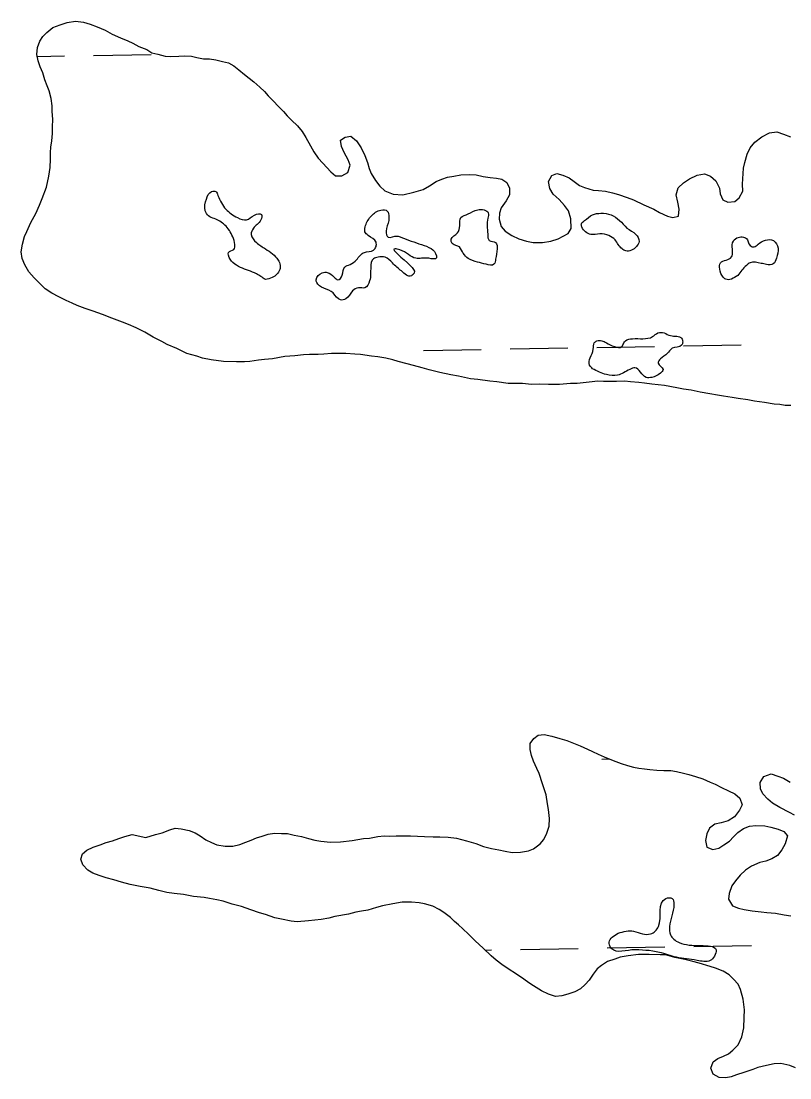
# Model space of a CAD drawing. Extents: x 3887375 to 3925618, y 296674 to 322633.
# Drawn here: x 3904203 to 3904629, y 313521 to 314106 of the extents above; entities that cross this region are included whole.
import ezdxf

# ---------------------------------------------------------------- set-up
doc = ezdxf.new("R2010")
doc.units = 0
doc.layers.add('V-RIVR-EDGE', color=7, linetype='Continuous')
doc.layers.add('V-WETL-SWMP', color=7, linetype='Continuous')

msp = doc.modelspace()

# ---------------------------------------------------------------- linework, layer by layer
at = {"layer": 'V-RIVR-EDGE'}
for points in [[(3904338.09, 313962.92), (3904333.11, 313966.16), (3904324.33, 313969.7), (3904317.61, 313976.45), (3904317.61, 313977.92), (3904320.55, 313979.67), (3904321.14, 313982.3), (3904319.98, 313986.7), (3904315.6, 313993.16), (3904309.75, 313996.69), (3904306.53, 313998.16), (3904304.78, 314001.09), (3904305.38, 314007.54), (3904308.32, 314011.63), (3904310.67, 314011.63), (3904311.83, 314009.57), (3904316.21, 314001.94), (3904322.64, 313997.24), (3904327.62, 313996.06), (3904332.02, 313998.68), (3904335.83, 313998.97), (3904335.53, 313996.04), (3904331.42, 313991.36), (3904330.24, 313987.85), (3904333.16, 313983.44), (3904338.13, 313979.92)], [(3904413.4, 313967.72), (3904408.43, 313972.12), (3904404.33, 313975.36), (3904400.52, 313975.37), (3904397.89, 313974.49), (3904396.41, 313969.81), (3904395.8, 313962.19), (3904393.16, 313958.39), (3904389.64, 313958.4), (3904386.41, 313956.65), (3904382.59, 313952.27), (3904379.66, 313951.69), (3904375.57, 313955.51), (3904366.5, 313961.39), (3904366.21, 313962.85), (3904369.45, 313966.65), (3904372.38, 313966.94), (3904376.18, 313964.29), (3904378.23, 313962.82), (3904380.58, 313965.45), (3904382.05, 313969.85), (3904384.99, 313971.3), (3904388.51, 313973.93), (3904392.91, 313978.02), (3904397.9, 313979.18), (3904399.37, 313981.23), (3904399.37, 313983.57), (3904394.99, 313987.39), (3904393.23, 313989.45), (3904393.54, 313992.96), (3904396.77, 313998.23), (3904402.05, 314001.44), (3904405.57, 314000.84), (3904406.44, 313997.62), (3904406.43, 313995.57), (3904404.95, 313989.71), (3904406.12, 313986.49), (3904411.1, 313987.06), (3904413.15, 313986.47), (3904424.57, 313982.34)], [(3904445.66, 313981.12), (3904440.98, 313984.06), (3904440.98, 313985.23), (3904444.51, 313988.74), (3904445.69, 313992.83), (3904446.28, 313997.23), (3904450.39, 313999.27), (3904455.67, 314001.6), (3904461.53, 313999.83), (3904461.23, 313996.9), (3904461.2, 313988.11), (3904462.07, 313984.59), (3904465.59, 313983.41), (3904466.46, 313979.89), (3904465.57, 313974.33), (3904464.68, 313971.4), (3904460.28, 313971.41), (3904455.6, 313972.59)], [(3904531.81, 313985), (3904528.3, 313987.36), (3904523.32, 313988.25), (3904518.34, 313987.97), (3904513.37, 313992.08), (3904513.08, 313993.84), (3904514.84, 313995.59), (3904519.24, 313998.81), (3904523.93, 313999.67), (3904529.5, 313998.78), (3904538.27, 313991.43)], [(3904538.27, 313991.43), (3904544.99, 313984.09), (3904543.52, 313981.17), (3904537.65, 313978.84), (3904535.6, 313980.01), (3904531.81, 313985)], [(3904424.57, 313982.34), (3904432.75, 313976.17), (3904432.75, 313974.99), (3904428.65, 313974.71), (3904421.32, 313974.73), (3904412.55, 313979.44), (3904409.91, 313980.03), (3904418.38, 313970.64), (3904420.43, 313966.53), (3904418.96, 313965.07), (3904413.4, 313967.72)], [(3904599.73, 313965.21), (3904592.99, 313963.17), (3904591.53, 313964.35), (3904589.78, 313968.75), (3904590.08, 313972.26), (3904593.31, 313973.72), (3904596.24, 313975.47), (3904596.83, 313978.4), (3904596.85, 313983.38), (3904599.2, 313986.01), (3904602.13, 313986.59), (3904604.47, 313985.7), (3904606.51, 313981.89), (3904608.85, 313981), (3904610.91, 313982.46), (3904615.02, 313984.8), (3904619.41, 313984.49), (3904622.04, 313980.39), (3904621.14, 313974.82), (3904619.38, 313971.6), (3904615.57, 313971.32), (3904612.64, 313971.91)], [(3904338.13, 313979.92), (3904345.15, 313973.75), (3904346.31, 313970.81), (3904346.01, 313968.47), (3904341.9, 313964.09), (3904338.09, 313962.92)], [(3904455.6, 313972.59), (3904450.33, 313974.66), (3904445.66, 313981.12)], [(3904612.64, 313971.91), (3904606.49, 313972.22), (3904604.43, 313970.76), (3904599.73, 313965.21)], [(3904519.32, 313913.55), (3904517.57, 313915.6), (3904519.64, 313924.39), (3904520.24, 313927.9), (3904521.71, 313929.07)], [(3904526.98, 313927.88), (3904531.37, 313925.82), (3904535.47, 313925.81), (3904536.65, 313927.86), (3904537.53, 313929.03), (3904541.34, 313930.19), (3904547.2, 313930.18), (3904552.48, 313931.34), (3904555.41, 313933.38), (3904558.93, 313933.37), (3904562.44, 313931.9), (3904568.59, 313930.42), (3904569.17, 313928.36), (3904568.58, 313926.61), (3904563.3, 313924.86), (3904560.66, 313921.94), (3904556.84, 313919.02), (3904555.66, 313916.68), (3904558.29, 313913.16), (3904556.82, 313911.11), (3904552.13, 313908.78), (3904548.91, 313908.78), (3904542.77, 313914.07), (3904539.83, 313913.2), (3904533.09, 313910), (3904526.93, 313910.3), (3904519.32, 313913.55)], [(3904521.71, 313929.07), (3904524.34, 313929.06), (3904526.98, 313927.88)], [(3904533.49, 313600.89), (3904537.89, 313602.05), (3904541.99, 313602.04), (3904546.97, 313600.56), (3904551.37, 313600.55), (3904555.77, 313604.64), (3904559.91, 313620.16), (3904563.43, 313620.15), (3904564.3, 313616.93), (3904561.92, 313604.63), (3904562.5, 313599.94), (3904564.25, 313597.59), (3904567.18, 313595.83), (3904579.18, 313594.04), (3904587.67, 313591.67), (3904586.79, 313588.16), (3904584.44, 313585.82), (3904577.11, 313585.84), (3904565.69, 313587.63), (3904556.32, 313590.29), (3904541.09, 313591.79)], [(3904541.09, 313591.79), (3904529.08, 313593.28), (3904528.5, 313595.92), (3904533.49, 313600.89)]]:
    msp.add_spline(points, degree=3, dxfattribs=at)
at = {"layer": 'V-WETL-SWMP'}
for p, q in [((3904211.73, 314086.57), (3904226.83, 314086.82)), ((3904242.83, 314087.1), (3904274.82, 314087.65)), ((3904425.66, 313923.71), (3904457.65, 313924.26)), ((3904473.65, 313924.54), (3904505.65, 313925.08)), ((3904521.64, 313925.36), (3904553.64, 313925.91)), ((3904569.64, 313926.18), (3904601.63, 313926.73)), ((3904524.4, 313697.34), (3904528.54, 313697.41)), ((3904459.85, 313591.57), (3904463.36, 313591.63)), ((3904479.36, 313591.91), (3904511.36, 313592.46)), ((3904527.35, 313592.73), (3904559.35, 313593.28)), ((3904575.35, 313593.56), (3904607.34, 313594.11))]:
    msp.add_line(p, q, dxfattribs=at)
for points in [[(3904219.2, 314036.32), (3904219.78, 314039.81), (3904220.14, 314043.78), (3904220.25, 314047.28), (3904220.4, 314051.73), (3904220.07, 314055.95), (3904219.94, 314059.23), (3904219.37, 314063.23), (3904218.33, 314067.47), (3904217.26, 314070.32), (3904215.96, 314073.63), (3904214.91, 314077.41), (3904213.38, 314080.74), (3904212.32, 314084.05), (3904211.5, 314087.59), (3904211.86, 314091.55), (3904213.14, 314095.02), (3904214.86, 314097.54), (3904217.04, 314099.81), (3904220.41, 314102.51), (3904224.43, 314104.01), (3904228.22, 314105.29), (3904232.93, 314106.08), (3904237.35, 314105.47), (3904241.06, 314104.41), (3904244.99, 314102.88), (3904249.38, 314101.1), (3904253.29, 314098.86), (3904257.9, 314096.84), (3904261.82, 314095.08), (3904264.59, 314093.82), (3904268.04, 314092.07), (3904272.43, 314090.29), (3904275.18, 314088.56), (3904278.43, 314087.75), (3904282.61, 314086.68), (3904285.65, 314086.58), (3904290.1, 314086.67), (3904293.14, 314086.81), (3904297.12, 314086.68), (3904300.13, 314085.88), (3904303.86, 314085.29), (3904307.13, 314085.18), (3904310.62, 314084.6), (3904314.34, 314083.78), (3904317.59, 314082.97), (3904320.58, 314081.24), (3904323.31, 314079.04), (3904326.51, 314076.6), (3904331.76, 314072.45), (3904334.94, 314069.54), (3904337.67, 314067.11), (3904339.7, 314064.7), (3904342.65, 314061.8), (3904345.12, 314058.91), (3904348.07, 314056.01), (3904350.1, 314053.6), (3904352.6, 314051.18), (3904355.77, 314048.03), (3904358.48, 314044.9), (3904360.48, 314041.56), (3904363.14, 314037.03), (3904364.9, 314033.7), (3904367.36, 314030.11), (3904369.85, 314027.45), (3904372.11, 314025.04), (3904374.37, 314022.62), (3904376.87, 314020.44), (3904380.38, 314020.32), (3904383.72, 314022.32), (3904385.02, 314026.26), (3904383.95, 314029.34), (3904381.74, 314033.39), (3904380.21, 314036.71), (3904379.62, 314040.24), (3904382.25, 314041.79), (3904385.31, 314042.4), (3904388.5, 314039.72), (3904391.18, 314035.89), (3904393.15, 314031.61), (3904394.66, 314027.82), (3904395.49, 314024.51), (3904396.57, 314021.67), (3904399.02, 314017.85), (3904401.49, 314014.72), (3904404.21, 314012.06), (3904408.84, 314010.27), (3904414.21, 314009.87), (3904420.34, 314011.3), (3904425.53, 314012.77), (3904428.87, 314014.77), (3904432.7, 314017.22), (3904435.78, 314018.53), (3904438.86, 314019.6), (3904442.39, 314020.18), (3904446.39, 314020.99), (3904450.84, 314021.08), (3904454.82, 314020.95), (3904458.77, 314020.12), (3904462.49, 314019.53), (3904465.99, 314019.18)], [(3904465.99, 314019.18), (3904469.02, 314018.62), (3904471.76, 314016.66), (3904473.3, 314013.56), (3904473.18, 314009.82), (3904471.43, 314006.6), (3904468.73, 314002.71), (3904467.7, 313999.71), (3904467.59, 313996.43), (3904468.63, 313992.42), (3904470.89, 313989.77), (3904474.55, 313987.31), (3904478.47, 313985.55), (3904482.64, 313984.24), (3904486.36, 313983.42), (3904491.51, 313983.49), (3904496.22, 313984.27), (3904500.23, 313985.54), (3904505.71, 313988.41), (3904507.44, 313991.16), (3904507.15, 313996.55), (3904505.89, 314001.04), (3904503.64, 314003.92), (3904500.71, 314007.29), (3904497.52, 314010.2), (3904495.52, 314013.31), (3904494.95, 314017.31), (3904496.69, 314020.53), (3904499.53, 314021.6), (3904502.78, 314020.8), (3904506.24, 314019.28), (3904508.99, 314017.32), (3904511.96, 314015.12), (3904514.73, 314013.86), (3904519.6, 314012.53), (3904522.63, 314012.2), (3904526.36, 314011.84), (3904530.31, 314011.01), (3904533.56, 314009.97), (3904538.42, 314008.41), (3904541.89, 314007.12), (3904547.65, 314004.36), (3904553.18, 314001.85), (3904556.4, 314000.1), (3904560.78, 313998.09), (3904563.8, 313997.29), (3904566.87, 313998.12), (3904567.22, 314001.86), (3904566.42, 314005.86), (3904565.61, 314009.87), (3904566.68, 314013.81), (3904569.57, 314016.52), (3904572.92, 314018.76), (3904577.2, 314020.72), (3904581.2, 314021.53), (3904584.67, 314020.25), (3904587.63, 314017.58), (3904589.6, 314013.53), (3904589.97, 314010.48), (3904591.5, 314007.15), (3904594.27, 314005.89), (3904598.02, 314006.24), (3904600.43, 314008.27), (3904602.42, 314011.95), (3904602.31, 314015.7), (3904602.41, 314018.73), (3904602.83, 314024.57), (3904603.64, 314027.82), (3904604.96, 314032.46), (3904606.47, 314035.92), (3904609.15, 314039.11), (3904612.99, 314042.03), (3904617.27, 314044.23), (3904621.27, 314044.8), (3904624.97, 314043.51), (3904628.9, 314041.98)], [(3904354.45, 313920.77), (3904348.81, 313920.26), (3904341.99, 313919.07), (3904337.53, 313918.75), (3904334.25, 313918.39), (3904329.54, 313917.6), (3904326.49, 313917.47), (3904322.04, 313917.38), (3904314.8, 313917.61), (3904308.04, 313918.54), (3904303.16, 313919.4), (3904300.15, 313920.43), (3904294.58, 313922.02), (3904289.05, 313924.77), (3904283.75, 313927.05), (3904280.75, 313928.55), (3904275.92, 313931.04), (3904271.33, 313933.77), (3904266.49, 313936.27), (3904262.34, 313938.04), (3904258.87, 313939.32), (3904253.1, 313941.61), (3904247.78, 313943.66), (3904242.69, 313945.46), (3904238.29, 313947.01), (3904233.9, 313948.56), (3904231.13, 313949.82), (3904227.67, 313951.33), (3904223.76, 313953.33), (3904219.84, 313955.33), (3904216.18, 313957.79), (3904213.23, 313960.69), (3904210.06, 313963.84), (3904207.12, 313967.21), (3904204.91, 313971.03), (3904203.38, 313974.59), (3904202.8, 313978.35), (3904203.64, 313982.53), (3904204.71, 313986.71), (3904205.97, 313989.48), (3904208.25, 313994.55), (3904210.98, 313999.61), (3904213, 314004.23), (3904214.53, 314007.92), (3904216.84, 314014.16), (3904218.2, 314020.21), (3904218.83, 314025.1), (3904218.98, 314029.54), (3904219.1, 314033.28), (3904219.2, 314036.32)], [(3904628.99, 313893.14), (3904625.95, 313893.24), (3904622.92, 313893.81), (3904619.88, 313893.91), (3904614.53, 313894.78), (3904608.94, 313895.66), (3904605.22, 313896.25), (3904599.86, 313897.13), (3904596.61, 313897.7), (3904591.71, 313898.33), (3904588.45, 313898.9), (3904584.27, 313899.74), (3904578.92, 313900.62), (3904573.8, 313901.72), (3904569.61, 313902.32), (3904565.89, 313902.91), (3904559.14, 313904.3), (3904552.15, 313905), (3904547.95, 313905.6), (3904544.92, 313905.93), (3904540.25, 313906.32), (3904537.22, 313906.65), (3904532.54, 313906.57), (3904525.29, 313906.57), (3904522.01, 313906.68), (3904518.96, 313906.31), (3904514.03, 313905.77), (3904510.74, 313905.41), (3904506.99, 313905.29), (3904500.89, 313904.79), (3904494.81, 313904.75), (3904489.66, 313904.92), (3904485.45, 313904.82), (3904480.55, 313905.45), (3904476.57, 313905.34), (3904472.6, 313905.47), (3904466.31, 313906.38), (3904462.34, 313906.74), (3904455.82, 313907.66), (3904451.62, 313908.03), (3904445.11, 313909.41), (3904440.69, 313910.25), (3904434.64, 313911.38), (3904428.85, 313912.98), (3904424.9, 313914.04), (3904420.03, 313915.37), (3904416.55, 313916.18), (3904411.68, 313917.51), (3904408.67, 313918.55), (3904404.72, 313919.38), (3904400.3, 313920.22), (3904396.8, 313920.57), (3904390.74, 313921.47), (3904387.7, 313921.57), (3904382.57, 313921.97), (3904379.3, 313922.07), (3904374.61, 313921.99), (3904370.39, 313921.66), (3904367.34, 313921.53), (3904362.43, 313921.45), (3904359.15, 313921.32), (3904354.45, 313920.77)], [(3904291.47, 313658.67), (3904295.9, 313657.82), (3904299.15, 313656.54), (3904301.92, 313654.8), (3904305.14, 313652.58), (3904308.14, 313651.08), (3904311.16, 313649.8), (3904315.84, 313649.18), (3904320.06, 313649.04), (3904323.86, 313650.1), (3904327.19, 313651.4), (3904330.28, 313652.47), (3904333.14, 313653.79), (3904336.22, 313654.63), (3904339.55, 313655.7), (3904343.09, 313656.29), (3904347.08, 313656.16), (3904350.37, 313656.05), (3904354.1, 313655.22), (3904358.07, 313654.39), (3904362.03, 313653.32), (3904365.53, 313652.5), (3904368.8, 313651.93), (3904374.19, 313651.28), (3904379.6, 313651.58), (3904386.21, 313652.3), (3904392.35, 313653.28), (3904395.65, 313653.64), (3904400.38, 313654.43), (3904403.92, 313654.78), (3904406.97, 313654.68), (3904410.5, 313654.8), (3904414.5, 313654.91), (3904418.49, 313654.78), (3904422.24, 313654.66), (3904426.23, 313654.53), (3904430.93, 313654.38), (3904434.69, 313654.25), (3904439.38, 313654.1), (3904443.83, 313653.49), (3904449.42, 313652.13), (3904454.54, 313650.55), (3904458.96, 313649), (3904463.39, 313647.92), (3904467.35, 313647.08), (3904470.85, 313646.27), (3904474.83, 313645.67), (3904479.3, 313645.76), (3904483.79, 313646.55), (3904486.65, 313647.63), (3904490.26, 313650.34), (3904492.22, 313652.86), (3904493.98, 313656.33), (3904495.28, 313660.28), (3904495.42, 313664.5), (3904494.87, 313669.46), (3904494.27, 313672.53), (3904493.49, 313677.49), (3904491.58, 313683.66), (3904489.65, 313689.37), (3904488.33, 313692.23), (3904486.58, 313696.28), (3904485.5, 313699.37), (3904484.67, 313702.69), (3904484.78, 313705.98), (3904486.75, 313708.73), (3904489.16, 313710.54), (3904492.46, 313710.9), (3904496.66, 313710.06), (3904501.08, 313708.74), (3904505.04, 313707.67), (3904509.69, 313705.87), (3904512.47, 313704.61), (3904516.4, 313702.84), (3904519.18, 313701.57), (3904522.42, 313700.06), (3904525.67, 313698.54), (3904528.91, 313697.26), (3904532.16, 313695.98), (3904535.18, 313694.94), (3904538.68, 313693.89), (3904541.93, 313692.84), (3904544.97, 313692.27), (3904548.01, 313691.94), (3904551.06, 313691.61), (3904554.81, 313691.25), (3904558.8, 313691.12), (3904562.55, 313691), (3904565.83, 313690.42), (3904569.56, 313689.6), (3904572.59, 313688.79), (3904576.31, 313687.73), (3904580.27, 313686.43), (3904584.44, 313684.65), (3904587.22, 313683.38), (3904590.69, 313681.62), (3904594.62, 313679.85), (3904598.09, 313678.09), (3904600.83, 313675.65), (3904602.13, 313672.09), (3904600.62, 313669.08)], [(3904631.08, 313666.21), (3904628.31, 313667.71), (3904622.99, 313670.47), (3904618.84, 313672.95), (3904616.33, 313675.15), (3904613.6, 313678.06), (3904612.29, 313680.92), (3904612.17, 313684.45), (3904614.15, 313687.68), (3904618.2, 313689.19), (3904621.91, 313687.9), (3904624.94, 313686.86), (3904628.62, 313684.62)], [(3904600.62, 313669.08), (3904597.92, 313665.41), (3904594.32, 313663.17), (3904590.52, 313662.12), (3904586.97, 313661.3), (3904584.08, 313659.04), (3904582.57, 313656.04), (3904581.75, 313652.3), (3904582.56, 313648.51), (3904585.81, 313647.23), (3904589.13, 313648.07), (3904592.01, 313649.85), (3904595.13, 313651.87), (3904597.32, 313654.38), (3904599.75, 313656.65), (3904602.88, 313658.9), (3904606.21, 313660.2), (3904609.75, 313660.56), (3904614.68, 313660.4), (3904617.94, 313659.59), (3904622.14, 313658.51), (3904625.15, 313657.24), (3904627.19, 313654.82), (3904625.87, 313650.4), (3904624.12, 313647.17), (3904621.66, 313643.96), (3904618.55, 313642.18), (3904615.22, 313640.87), (3904611.9, 313640.04), (3904607.37, 313638.07), (3904604.01, 313635.83), (3904601.1, 313633.11), (3904598.41, 313629.9), (3904596.44, 313627.15), (3904594.89, 313622.97), (3904594.55, 313619.69), (3904596.79, 313616.09), (3904600.03, 313614.81), (3904603.3, 313614), (3904607.74, 313613.38), (3904612.66, 313612.76), (3904615.7, 313612.42), (3904620.63, 313612.03), (3904625.3, 313611.17), (3904629.04, 313610.58)], [(3904578.36, 313584.26), (3904574.87, 313585.31), (3904570.44, 313586.39), (3904564.84, 313587.52), (3904559.71, 313588.86), (3904556.66, 313588.96), (3904550.55, 313589.15), (3904544.68, 313589.11), (3904539.01, 313588.35), (3904534.52, 313587.56), (3904531.66, 313586.48), (3904527.63, 313585.2), (3904524.26, 313582.96), (3904521.85, 313581.15), (3904519.64, 313578.17), (3904517.42, 313574.95), (3904515.23, 313572.44), (3904512.57, 313570.17), (3904509.46, 313568.4), (3904505.65, 313567.11), (3904502.34, 313566.28), (3904498.8, 313565.92), (3904494.85, 313567.22), (3904490.91, 313569), (3904486.53, 313571.72), (3904484, 313573.45), (3904481.25, 313575.42), (3904477.1, 313578.14), (3904472.5, 313581.11), (3904469.05, 313583.57), (3904465.84, 313586.03), (3904463.1, 313588.47), (3904458.77, 313592.6), (3904454.21, 313596.75), (3904450.56, 313600.39), (3904447.37, 313603.31), (3904445.09, 313605.5), (3904442.8, 313607.46), (3904440.52, 313609.65), (3904436.85, 313612.35), (3904434.32, 313614.08), (3904430.85, 313615.84), (3904426.2, 313617.16), (3904423.16, 313617.73), (3904418.94, 313618.1), (3904413.77, 313618.04), (3904408.57, 313617.26), (3904402.89, 313616.04), (3904399.58, 313615.21), (3904394.83, 313613.71), (3904391.28, 313613.12), (3904388.21, 313612.52), (3904384.18, 313611.48), (3904376.61, 313610.08), (3904373.29, 313609.24), (3904369.04, 313608.44), (3904361.96, 313607.73), (3904355.6, 313607.23), (3904352.32, 313607.57), (3904346.95, 313608.69), (3904343.22, 313609.51), (3904338.11, 313611.33), (3904334.85, 313612.14), (3904329.97, 313613.94), (3904324.86, 313615.75), (3904319.73, 313617.09), (3904314.61, 313618.67), (3904311.11, 313619.49), (3904307.14, 313620.09), (3904304.1, 313620.65), (3904298.25, 313621.31), (3904292.64, 313622.44), (3904287.48, 313622.84), (3904283.51, 313623.44), (3904279.08, 313624.52), (3904274.19, 313625.86), (3904268.81, 313626.73), (3904263.2, 313627.86), (3904258.31, 313629.19), (3904254.12, 313630.5), (3904249.93, 313631.58), (3904245.98, 313632.88), (3904242.49, 313634.17), (3904239.73, 313635.91), (3904237, 313638.81), (3904235.93, 313641.9), (3904236.73, 313644.93), (3904239.15, 313646.97), (3904242.72, 313648.5), (3904246.52, 313649.79), (3904249.86, 313651.09), (3904253.42, 313652.15), (3904256.98, 313653.44), (3904260.31, 313654.51), (3904264.34, 313655.55), (3904271.81, 313653.9), (3904277.27, 313655.6), (3904280.82, 313656.43), (3904285.1, 313658.17), (3904288.19, 313659.01), (3904291.47, 313658.67)], [(3904631.71, 313526.35), (3904628.46, 313527.63), (3904623.56, 313528.73), (3904619.8, 313528.62), (3904615.54, 313527.58), (3904610.8, 313526.56), (3904607.95, 313525.48), (3904602.96, 313523.76), (3904598.92, 313522.48), (3904596.06, 313521.4), (3904592.99, 313520.79), (3904589.47, 313520.91), (3904586, 313522.9), (3904584.7, 313526.23), (3904585.99, 313529.72), (3904588.64, 313531.51), (3904591.73, 313532.82), (3904594.6, 313534.14), (3904597.01, 313536.18), (3904599.93, 313539.14), (3904601.95, 313543.54), (3904603.05, 313548.44), (3904603.24, 313554.3), (3904603.38, 313558.53), (3904602.63, 313564.43), (3904601.15, 313569.65), (3904599.84, 313572.75), (3904597.35, 313575.41), (3904594.84, 313577.85), (3904591.61, 313579.83), (3904587.44, 313581.61), (3904584.41, 313582.41), (3904578.36, 313584.26)]]:
    msp.add_lwpolyline(points, dxfattribs=at)

doc.saveas('drawing.dxf')
